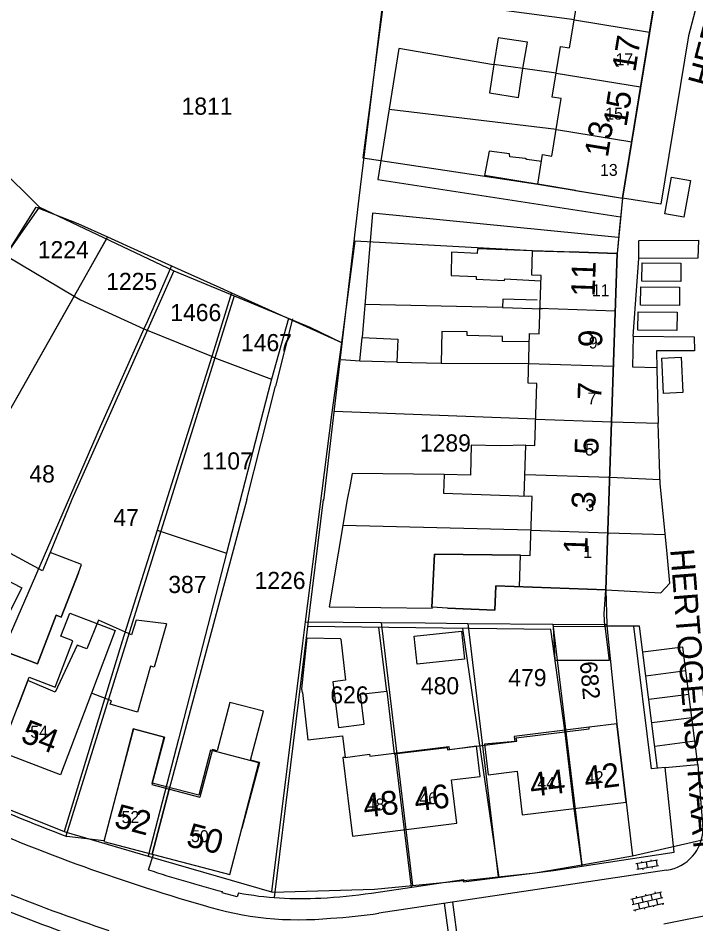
# Model space of a CAD drawing. Extents: x 148816 to 151297, y 399515 to 402500.
# Drawn here: x 149700.3 to 149771.5, y 400205.5 to 400300.6 of the extents above; entities that cross this region are included whole.
import ezdxf

# ---------------------------------------------------------------- set-up
doc = ezdxf.new("R2010")
doc.units = 0
for name, color, linetype in [('B01 Hoofdgebouw  [D] Norm', 7, 'Continuous'), ('B01 Hoofdgebouw  [T] Norm', 7, 'Continuous'), ('B01 hoofgebouw', 7, 'Continuous'), ('B02 Bijgebouw  [D] Norm', 7, 'Continuous'), ('B07 Tussenmuur  [D] Norm', 7, 'Continuous'), ('G01 perceelsgrens', 7, 'Continuous'), ('S02 Open verharding  Norm', 7, 'Continuous'), ('T04 Haag heg  [D] Gem', 7, 'Continuous'), ('T09 Insteek water  [T] Norm', 7, 'Continuous'), ('V00 Kant verharding algemeen  [T] Norm', 7, 'Continuous'), ('V00 Kant verharding algemeen secundair  [T] Gem', 7, 'Continuous'), ('Z01 perceelnummer', 7, 'Continuous'), ('Z02 huisnummer', 7, 'Continuous'), ('Z02 Huisnummer  [Tekst] Norm', 7, 'Continuous'), ('Z06 straatnaam', 7, 'Continuous')]:
    doc.layers.add(name, color=color, linetype=linetype)

msp = doc.modelspace()

# ---------------------------------------------------------------- linework, layer by layer
at = {"layer": 'B01 Hoofdgebouw  [D] Norm'}
for p, q in [((149712.432, 400225.917), (149710.59, 400218.94)), ((149712.432, 400225.917), (149715.69, 400225.056)), ((149715.69, 400225.056), (149714.377, 400220.077)), ((149725.665, 400222.411), (149723.83, 400215.45)), ((149714.377, 400220.077), (149719.404, 400218.75)), ((149716.195, 400219.597), (149714.396, 400212.772))]:
    msp.add_line(p, q, dxfattribs=at)
for points in [[(149758.88, 400282.47), (149754.907, 400283.123), (149755.416, 400286.234), (149756.373, 400286.077), (149757.358, 400292.109), (149756.43, 400292.26), (149757.302, 400297.598), (149758.249, 400297.443), (149759.28, 400303.757), (149758.335, 400303.911), (149759.164, 400308.985), (149760.147, 400308.824), (149760.583, 400311.495)], [(149753.354, 400295.28), (149750.282, 400295.705)], [(149755.298, 400285.514), (149753.749, 400285.719), (149753.572, 400285.822), (149751.973, 400286.009), (149751.924, 400286.315), (149749.817, 400286.607), (149749.327, 400284.04)], [(149758.88, 400282.47), (149749.327, 400284.04)], [(149748.583, 400276.338), (149748.554, 400275.862), (149745.836, 400275.98), (149745.795, 400273.539), (149748.436, 400273.422), (149748.434, 400273.142), (149751.431, 400272.997), (149751.458, 400273.175), (149755.241, 400272.987)], [(149754.365, 400276.142), (149748.583, 400276.338)], [(149753.099, 400244.169), (149754.109, 400244.135), (149754.314, 400250.342), (149753.496, 400250.369), (149753.673, 400255.73), (149754.614, 400255.699), (149754.828, 400262.182), (149753.884, 400262.214), (149754.057, 400267.433), (149755.056, 400267.4), (149755.26, 400273.553), (149754.28, 400273.585), (149754.365, 400276.142), (149758.24, 400276.01)], [(149754.859, 400270.936), (149751.241, 400271.066), (149751.21, 400270.177), (149755.376, 400270.05)], [(149754.028, 400266.557), (149751.212, 400266.618), (149751.19, 400267.126), (149747.507, 400267.225), (149747.484, 400267.606), (149744.817, 400267.648), (149744.77, 400264.343), (149753.953, 400264.309)], [(149753.673, 400255.73), (149750.964, 400255.638), (149747.915, 400255.707), (149747.844, 400252.555), (149745.076, 400252.648), (149745.012, 400250.691), (149753.905, 400250.356)], [(149706.65, 400242.32), (149706.988, 400243.2), (149703.688, 400244.456), (149702.892, 400242.539), (149696.123, 400246.167), (149696.926, 400247.861), (149694.207, 400249.378), (149692.29, 400245.944), (149688.501, 400247.995), (149686.228, 400245.543), (149682.127, 400247.995), (149677.53, 400239.97)], [(149715.92, 400236.96), (149712.709, 400237.361), (149712.238, 400235.807), (149708.771, 400237.354), (149707.549, 400234.319), (149706.53, 400234.717), (149704.223, 400229.776), (149701.336, 400230.997), (149700.26, 400228.19)], [(149730.18, 400229.74), (149730.124, 400230.141), (149730.684, 400235.496), (149734.14, 400235.414), (149734.204, 400235.357), (149734.725, 400231.032), (149733.395, 400230.872), (149733.971, 400226.087), (149736.674, 400226.412), (149736.296, 400229.556), (149739.041, 400229.886), (149739.83, 400223.321), (149745.395, 400223.99), (149745.425, 400223.741), (149748.46, 400224.15)], [(149723.83, 400215.45), (149725.665, 400222.411), (149724.734, 400222.656), (149726.082, 400227.771), (149722.577, 400228.695), (149721.241, 400223.625), (149720.725, 400223.761), (149719.404, 400218.75)], [(149760.3, 400226.11), (149752.444, 400225.134), (149752.509, 400224.594), (149749.33, 400224.32)]]:
    msp.add_lwpolyline(points, dxfattribs=at)
for points in [[(149752.877, 400292.232), (149753.354, 400295.28), (149753.829, 400298.022), (149750.732, 400298.498), (149750.282, 400295.705), (149749.831, 400292.733)], [(149740.096, 400264.422), (149736.21, 400264.547), (149736.48, 400267.012), (149740.213, 400266.862)]]:
    msp.add_lwpolyline(points, close=True, dxfattribs=at)
at = {"layer": 'B01 Hoofdgebouw  [T] Norm'}
for p, q in [((149763.81, 400281.66), (149769.51, 400316.55)), ((149758.88, 400282.47), (149763.81, 400281.66)), ((149758.24, 400276.01), (149763.24, 400275.84)), ((149763.24, 400275.84), (149762.385, 400250)), ((149762.385, 400250), (149762.07, 400240.52)), ((149744.05, 400244.286), (149743.787, 400238.712)), ((149753.099, 400244.169), (149744.05, 400244.286)), ((149750.52, 400240.94), (149750.4, 400238.4)), ((149762.07, 400240.52), (149750.52, 400240.94)), ((149745.41, 400238.62), (149743.787, 400238.712)), ((149750.4, 400238.4), (149745.41, 400238.62)), ((149715.92, 400236.96), (149714.6, 400232.4)), ((149714.24, 400232.5), (149712.85, 400227.7)), ((149714.6, 400232.4), (149714.24, 400232.5)), ((149708.02, 400229.68), (149704.76, 400221.12)), ((149710.13, 400228.88), (149708.02, 400229.68)), ((149730.18, 400229.74), (149730.77, 400224.77)), ((149709.99, 400228.53), (149710.13, 400228.88)), ((149712.85, 400227.7), (149709.99, 400228.53)), ((149763.2, 400226.47), (149760.3, 400226.11)), ((149764.2, 400218.23), (149763.2, 400226.47)), ((149730.77, 400224.77), (149734.39, 400225.2)), ((149734.39, 400225.2), (149734.66, 400222.94)), ((149748.85, 400220.94), (149748.46, 400224.15)), ((149749.33, 400224.32), (149749.71, 400221.11)), ((149704.76, 400221.12), (149698.47, 400223.52)), ((149734.66, 400222.94), (149734.43, 400222.91)), ((149734.43, 400222.91), (149735.44, 400214.67)), ((149745.83, 400220.58), (149748.85, 400220.94)), ((149749.71, 400221.11), (149752.73, 400221.48)), ((149752.73, 400221.48), (149753.28, 400216.91)), ((149746.39, 400216.01), (149745.83, 400220.58)), ((149710.59, 400218.94), (149709.32, 400214.11)), ((149753.28, 400216.91), (149764.2, 400218.23)), ((149735.44, 400214.67), (149746.39, 400216.01)), ((149722.56, 400210.62), (149723.83, 400215.45)), ((149709.32, 400214.11), (149722.56, 400210.62))]:
    msp.add_line(p, q, dxfattribs=at)
for points in [[(149678.878, 400233.425), (149680.31, 400232.6), (149684.15, 400239.27), (149686.93, 400237.69), (149685.5, 400234.91), (149688.883, 400233.164), (149686.78, 400229.05), (149693.11, 400225.82), (149697.34, 400234.12), (149698.8, 400233.47), (149699.04, 400234.03), (149702.36, 400232.75), (149704.32, 400237.86), (149704.86, 400237.66), (149706.65, 400242.32)], [(149756.747, 400233.1), (149756.558, 400236.686), (149761.958, 400236.706), (149762.393, 400233.121), (149756.747, 400233.1)]]:
    msp.add_lwpolyline(points, dxfattribs=at)
at = {"layer": 'B01 hoofgebouw'}
for points in [[(149758.88, 400282.47), (149754.907, 400283.123), (149755.416, 400286.234), (149756.373, 400286.077), (149757.358, 400292.109), (149756.43, 400292.26), (149757.302, 400297.598), (149758.249, 400297.443), (149759.28, 400303.757), (149758.335, 400303.911), (149759.164, 400308.985), (149760.147, 400308.824), (149761.163, 400315.045), (149760.248, 400315.195), (149760.705, 400317.993)], [(149758.88, 400282.47), (149763.81, 400281.66), (149769.51, 400316.55), (149757.816, 400318.466)], [(149745.41, 400238.62), (149750.4, 400238.4), (149750.52, 400240.94), (149762.07, 400240.52), (149763.24, 400275.84), (149758.24, 400276.01)], [(149752.989, 400240.85), (149753.099, 400244.169), (149754.109, 400244.135), (149754.314, 400250.342), (149753.496, 400250.369), (149753.673, 400255.73), (149754.614, 400255.699), (149754.828, 400262.182), (149753.884, 400262.214), (149754.057, 400267.433), (149755.056, 400267.4), (149755.26, 400273.553), (149754.28, 400273.585), (149754.365, 400276.142), (149758.24, 400276.01)], [(149745.41, 400238.62), (149743.787, 400238.712), (149744.05, 400244.286), (149753.099, 400244.169)], [(149689.76, 400234.88), (149690.632, 400236.586), (149693.348, 400235.2), (149695.683, 400239.776), (149694.154, 400240.556), (149695.585, 400243.359), (149700.715, 400240.742), (149697.34, 400234.12)], [(149706.65, 400242.32), (149704.86, 400237.66), (149704.32, 400237.86), (149702.36, 400232.75), (149699.04, 400234.03)], [(149700.26, 400228.19), (149701.472, 400231.353), (149704.211, 400230.308), (149706.068, 400235.175), (149704.821, 400235.65), (149705.754, 400238.096), (149710.531, 400236.273), (149708.02, 400229.68)], [(149715.92, 400236.96), (149714.6, 400232.4), (149714.24, 400232.5), (149712.85, 400227.7), (149709.99, 400228.53), (149710.13, 400228.88), (149708.02, 400229.68)], [(149708.02, 400229.68), (149704.76, 400221.12), (149698.47, 400223.52), (149700.26, 400228.19)], [(149730.18, 400229.74), (149730.77, 400224.77), (149734.39, 400225.2), (149734.66, 400222.94)], [(149749.33, 400224.32), (149749.71, 400221.11), (149752.73, 400221.48), (149753.28, 400216.91), (149764.2, 400218.23), (149763.2, 400226.47), (149760.3, 400226.11)], [(149723.83, 400215.45), (149725.618, 400222.361), (149720.521, 400223.689), (149719.29, 400218.96), (149714.396, 400220.234), (149715.655, 400225.07), (149712.396, 400225.919), (149710.59, 400218.94)], [(149734.66, 400222.94), (149737.246, 400223.277), (149737.271, 400223.078), (149745.562, 400224.093), (149745.602, 400223.771), (149752.699, 400224.639), (149752.656, 400224.991), (149760.322, 400225.929), (149760.3, 400226.11)], [(149734.66, 400222.94), (149734.43, 400222.91), (149735.44, 400214.67), (149746.39, 400216.01), (149745.83, 400220.58), (149748.85, 400220.94), (149748.46, 400224.15)], [(149710.59, 400218.94), (149709.32, 400214.11), (149722.56, 400210.62), (149723.83, 400215.45)]]:
    msp.add_lwpolyline(points, dxfattribs=at)
at = {"layer": 'B02 Bijgebouw  [D] Norm'}
msp.add_lwpolyline([(149741.924, 400235.671), (149746.891, 400236.202), (149747.207, 400233.245), (149742.24, 400232.714)], close=True, dxfattribs=at)
at = {"layer": 'B07 Tussenmuur  [D] Norm'}
for p, q in [((149758.765, 400300.393), (149766.66, 400299.103)), ((149758.765, 400300.393), (149766.66, 400299.103)), ((149756.844, 400294.792), (149765.718, 400293.342)), ((149756.844, 400294.792), (149765.718, 400293.342)), ((149756.882, 400288.871), (149764.777, 400287.581)), ((149756.882, 400288.871), (149764.777, 400287.581)), ((149755.046, 400270.108), (149763.042, 400269.843)), ((149755.046, 400270.108), (149763.042, 400269.843)), ((149753.953, 400264.309), (149762.849, 400264.014)), ((149753.953, 400264.309), (149762.849, 400264.014)), ((149754.705, 400258.449), (149762.656, 400258.185)), ((149754.705, 400258.449), (149762.656, 400258.185)), ((149753.571, 400252.652), (149762.462, 400252.357)), ((149753.571, 400252.652), (149762.462, 400252.357)), ((149754.197, 400246.785), (149762.269, 400246.517)), ((149754.197, 400246.785), (149762.269, 400246.517)), ((149758.74, 400217.57), (149757.744, 400225.81)), ((149758.74, 400217.57), (149757.744, 400225.81)), ((149740.915, 400215.34), (149739.937, 400223.334)), ((149740.915, 400215.34), (149739.937, 400223.334))]:
    msp.add_line(p, q, dxfattribs=at)
at = {"layer": 'G01 perceelsgrens'}
for points in [[(149779.538, 400361.429), (149781.95, 400360.83), (149780.77, 400356.62), (149770.87, 400322.74), (149769.51, 400316.55), (149763.81, 400281.66)], [(149738.685, 400302.014), (149736.544, 400285.898), (149754.907, 400283.123), (149763.81, 400281.66)], [(149763.81, 400281.66), (149763.24, 400275.84)], [(149699.018, 400275.625), (149702.199, 400280.708), (149706.592, 400279.014), (149709.715, 400277.594)], [(149709.715, 400277.594), (149706.199, 400271.38)], [(149709.715, 400277.594), (149712.866, 400276.16), (149716.437, 400274.557)], [(149763.24, 400275.84), (149754.365, 400276.142), (149735.707, 400277.134), (149734.276, 400266.509)], [(149699.018, 400275.625), (149706.199, 400271.38)], [(149763.24, 400275.84), (149762.07, 400240.52), (149762.177, 400236.872)], [(149716.437, 400274.557), (149713.871, 400268.686), (149713.531, 400267.923)], [(149716.437, 400274.557), (149721.503, 400272.282), (149722.727, 400271.729)], [(149706.199, 400271.38), (149693.758, 400249.391), (149680.756, 400226.227)], [(149706.199, 400271.38), (149706.887, 400270.973), (149713.531, 400267.923)], [(149722.727, 400271.729), (149721.017, 400266.149), (149720.663, 400265.029)], [(149722.727, 400271.729), (149728.712, 400269.024)], [(149728.712, 400269.024), (149726.953, 400262.636)], [(149728.712, 400269.024), (149734.276, 400266.509)], [(149713.531, 400267.923), (149708.94, 400257.629), (149692.654, 400220.233)], [(149720.663, 400265.029), (149713.742, 400267.826), (149713.531, 400267.923)], [(149734.276, 400266.509), (149733.253, 400258.915), (149730.478, 400237.172)], [(149720.663, 400265.029), (149716.009, 400250.285), (149714.921, 400246.808)], [(149720.663, 400265.029), (149721.163, 400264.827), (149726.953, 400262.636)], [(149726.953, 400262.636), (149726.594, 400261.332), (149722.213, 400244.384)], [(149714.921, 400246.808), (149711.265, 400235.128), (149705.16, 400215.16)], [(149714.921, 400246.808), (149722.213, 400244.384)], [(149722.213, 400244.384), (149717.184, 400224.831), (149713.975, 400212.576)], [(149730.478, 400237.172), (149730.193, 400234.933), (149726.949, 400208.806)], [(149730.478, 400237.172), (149738.445, 400237.097)], [(149738.445, 400237.097), (149740.878, 400216.782), (149741.747, 400209.484)], [(149738.445, 400237.097), (149743.088, 400237.053), (149747.551, 400237.01)], [(149747.551, 400237.01), (149750.762, 400210.382)], [(149747.551, 400237.01), (149756.496, 400236.926)], [(149756.496, 400236.926), (149759.544, 400211.654)], [(149756.496, 400236.926), (149762.177, 400236.872)], [(149762.177, 400236.872), (149762.181, 400236.747), (149763.2, 400226.47), (149764.2, 400218.23), (149764.869, 400212.587)], [(149692.654, 400220.233), (149693.418, 400219.85), (149705.16, 400215.16)], [(149764.869, 400212.587), (149783.212, 400216.808)], [(149705.16, 400215.16), (149705.371, 400215.076), (149713.975, 400212.576)], [(149713.975, 400212.576), (149726.949, 400208.806)], [(149759.544, 400211.654), (149764.869, 400212.587)], [(149750.762, 400210.382), (149754.648, 400210.796), (149759.544, 400211.654)], [(149741.747, 400209.484), (149748.51, 400210.142), (149750.762, 400210.382)], [(149726.949, 400208.806), (149727.034, 400208.781), (149737.742, 400209.093), (149741.747, 400209.484)]]:
    msp.add_lwpolyline(points, dxfattribs=at)
at = {"layer": 'S02 Open verharding  Norm'}
for p, q in [((149767.48, 400212.143), (149765.215, 400211.748)), ((149766.84, 400212.032), (149766.814, 400212.179)), ((149767.583, 400211.552), (149765.318, 400211.157)), ((149765.362, 400211.774), (149765.465, 400211.183)), ((149765.855, 400211.86), (149765.829, 400212.007)), ((149765.984, 400211.121), (149765.958, 400211.268)), ((149766.451, 400211.354), (149766.347, 400211.946)), ((149766.969, 400211.293), (149766.943, 400211.44)), ((149767.333, 400212.117), (149767.436, 400211.526)), ((149764.682, 400208.057), (149767.895, 400208.81)), ((149765.314, 400208.205), (149765.28, 400208.351)), ((149766.288, 400208.433), (149766.254, 400208.579)), ((149766.775, 400208.547), (149766.912, 400207.963)), ((149767.262, 400208.661), (149767.228, 400208.807)), ((149767.749, 400208.775), (149767.885, 400208.191)), ((149764.818, 400207.473), (149768.031, 400208.225)), ((149764.828, 400208.091), (149764.964, 400207.507)), ((149764.955, 400206.889), (149768.168, 400207.641)), ((149765.451, 400207.621), (149765.588, 400207.037)), ((149765.801, 400208.319), (149765.938, 400207.735)), ((149766.425, 400207.849), (149766.562, 400207.265)), ((149767.049, 400207.379), (149767.083, 400207.233)), ((149767.535, 400207.493), (149767.399, 400208.077)), ((149768.022, 400207.607), (149768.056, 400207.461)), ((149765.101, 400206.923), (149765.135, 400206.777)), ((149766.075, 400207.151), (149766.109, 400207.005))]:
    msp.add_line(p, q, dxfattribs=at)
at = {"layer": 'T04 Haag heg  [D] Gem'}
for p, q in [((149758.765, 400300.393), (149738.742, 400303.054)), ((149756.844, 400294.792), (149753.354, 400295.28)), ((149691.326, 400291.787), (149702.583, 400280.717)), ((149756.882, 400288.871), (149739.287, 400290.952)), ((149716.669, 400274.03), (149705.97, 400250)), ((149723.002, 400271.403), (149705.331, 400214.675)), ((149729.153, 400268.973), (149727.369, 400261.91)), ((149736.21, 400264.547), (149734.248, 400264.695)), ((149724.363, 400250), (149727.37, 400261.91)), ((149733.614, 400260.008), (149733.614, 400260.008)), ((149754.705, 400258.449), (149733.506, 400259.269)), ((149762.463, 400252.357), (149767.755, 400252.125)), ((149735.186, 400251.538), (149734.871, 400250.015)), ((149705.97, 400250), (149703.688, 400244.456)), ((149724.363, 400250), (149716.195, 400219.597)), ((149727.257, 400208.214), (149732.386, 400250)), ((149734.871, 400250.015), (149732.986, 400238.751)), ((149754.196, 400246.784), (149734.417, 400247.301)), ((149762.269, 400246.517), (149768.296, 400246.343)), ((149732.986, 400238.751), (149743.839, 400238.618)), ((149756.299, 400236.376), (149730.75, 400236.668)), ((149739.041, 400229.886), (149738.227, 400236.582)), ((149750.842, 400210.336), (149747.021, 400236.482)), ((149757.744, 400225.81), (149756.299, 400236.376)), ((149759.567, 400211.519), (149758.74, 400217.57)), ((149741.65, 400209.297), (149740.915, 400215.34))]:
    msp.add_line(p, q, dxfattribs=at)
for points in [[(149738.584, 400302.13), (149736.126, 400281.672), (149732.414, 400249.926)], [(149750.276, 400295.667), (149740.305, 400297.363), (149738.124, 400283.632), (149763.602, 400279.71)], [(149680.232, 400248.937), (149693.924, 400268.387), (149702.583, 400280.717), (149716.692, 400274.019), (149730.951, 400268.108), (149734.349, 400266.474)], [(149763.367, 400277.511), (149737.553, 400280.079), (149736.48, 400267.012)], [(149709.598, 400277.387), (149693.758, 400249.391), (149691.932, 400246.138)], [(149751.21, 400270.177), (149736.752, 400270.488)], [(149740.096, 400264.422), (149744.77, 400264.343)], [(149745.076, 400252.648), (149735.398, 400252.752), (149735.186, 400251.538)]]:
    msp.add_lwpolyline(points, dxfattribs=at)
at = {"layer": 'T09 Insteek water  [T] Norm'}
for p, q in [((149712.432, 400225.916), (149715.69, 400225.056)), ((149714.396, 400212.772), (149716.195, 400219.597))]:
    msp.add_line(p, q, dxfattribs=at)
at = {"layer": 'V00 Kant verharding algemeen  [T] Norm'}
for p, q in [((149763.81, 400281.66), (149763.48, 400278.57)), ((149763.48, 400278.57), (149763.24, 400275.84)), ((149764.931, 400267.163), (149764.848, 400263.948)), ((149764.848, 400263.948), (149767.4, 400263.863)), ((149762.656, 400258.185), (149767.57, 400258.022)), ((149761.9, 400238.01), (149762.07, 400240.52)), ((149761.958, 400236.706), (149761.9, 400238.01))]:
    msp.add_line(p, q, dxfattribs=at)
for points in [[(149772.669, 400306.04), (149770.737, 400298.69), (149767.845, 400281.016), (149763.82, 400281.648)], [(149765.553, 400277.21), (149771.796, 400277.257), (149771.727, 400275.355), (149765.535, 400275.333), (149765.528, 400277.21)], [(149764.931, 400267.163), (149771.326, 400267.109), (149771.382, 400265.638), (149767.373, 400265.624), (149767.431, 400263.722), (149767.57, 400258.022)], [(149762.07, 400240.52), (149767.854, 400240.228), (149768.766, 400241.218), (149768.456, 400244.692), (149767.781, 400251.649), (149767.726, 400252.638), (149767.57, 400258.022)], [(149765.599, 400236.708), (149764.954, 400236.708), (149761.958, 400236.706)], [(149764.954, 400236.708), (149766.831, 400221.743)], [(149767.504, 400221.806), (149765.599, 400236.708)], [(149737.453, 400208.682), (149747.095, 400210.096), (149747.125, 400209.862), (149756.562, 400211.066), (149769.23, 400212.977), (149768.28, 400221.878), (149766.831, 400221.743)], [(149768.28, 400221.878), (149771.725, 400222.205), (149772.262, 400215.431)], [(149709.333, 400214.16), (149705.439, 400214.634)], [(149714.01, 400211.126), (149714.554, 400212.73)], [(149768.441, 400211.088), (149738.23, 400206.589)], [(149723.456, 400208.706), (149723.333, 400208.304), (149721.765, 400208.716), (149721.803, 400208.838)], [(149768.16, 400205.451), (149773.061, 400206.429)]]:
    msp.add_lwpolyline(points, dxfattribs=at)
for centre, radius, start, end in [((149790.626, 400438.537), 239.561, 244.47499, 249.17), ((149773.634, 400395.876), 196.002, 245.82353, 254.04263), ((149767.848, 400215.462), 4.414, 277.71648, 359.60046), ((149782.002, 400417.72), 226.583, 245.46476, 250.92749), ((149757.341, 400344.433), 140.173, 251.99322, 255.31368), ((149787.399, 400432.344), 240.444, 248.21783, 251.1804), ((149730.077, 400244.837), 36.731, 259.61589, 273.18118), ((149728.691, 400270.97), 62.901, 273.12049, 278.00731), ((149729.761, 400239.135), 33.251, 252.47554, 275.90141), ((149731.551, 400245.978), 39.951, 272.33659, 279.62354)]:
    msp.add_arc(centre, radius, start, end, dxfattribs=at)
at = {"layer": 'V00 Kant verharding algemeen secundair  [T] Gem'}
for p, q in [((149764.931, 400267.163), (149765.535, 400275.333)), ((149766.264, 400231.508), (149770.467, 400232.045)), ((149766.578, 400229.048), (149770.782, 400229.585)), ((149766.892, 400226.588), (149771.096, 400227.125)), ((149767.207, 400224.128), (149771.411, 400224.665)), ((149745.083, 400207.61), (149745.846, 400202.132)), ((149745.939, 400207.737), (149746.702, 400202.259))]:
    msp.add_line(p, q, dxfattribs=at)
for points in [[(149770.96, 400283.52), (149770.267, 400279.65), (149768.258, 400280.01), (149768.951, 400283.88)], [(149765.867, 400274.877), (149769.951, 400274.841), (149769.934, 400272.913), (149765.85, 400272.949)], [(149765.724, 400272.34), (149769.808, 400272.304), (149769.791, 400270.376), (149765.707, 400270.412)], [(149765.455, 400269.727), (149769.539, 400269.691), (149769.522, 400267.763), (149765.438, 400267.799)], [(149769.989, 400264.948), (149770.156, 400261.254), (149768.126, 400261.162), (149767.959, 400264.856)]]:
    msp.add_lwpolyline(points, close=True, dxfattribs=at)
msp.add_lwpolyline([(149771.725, 400222.205), (149770.153, 400234.505), (149765.95, 400233.968)], dxfattribs=at)

# ---------------------------------------------------------------- texts
at = {"layer": 'Z01 perceelnummer'}
for s, p in [('1811', (149717.492, 400290.423)), ('1224', (149702.385, 400275.343)), ('1225', (149709.571, 400272.017)), ('1466', (149716.305, 400268.749)), ('1467', (149723.735, 400265.589)), ('1289', (149742.526, 400255.054)), ('1107', (149719.616, 400253.167)), ('48', (149701.503, 400251.806)), ('47', (149710.323, 400247.219)), ('387', (149716.095, 400240.196)), ('1226', (149725.16, 400240.616)), ('479', (149751.812, 400230.412)), ('480', (149742.631, 400229.558)), ('626', (149733.122, 400228.595))]:
    msp.add_text(s, height=1.8, dxfattribs=at).set_placement(p)
msp.add_text('682', height=1.8, rotation=275.16331, dxfattribs=at).set_placement((149759.323, 400232.945))
at = {"layer": 'Z02 huisnummer'}
for s, rotation, p in [('17', 80.73548, (149765.152, 400294.827)), ('15', 80.73548, (149764.223, 400289.07)), ('13', 80.73548, (149762.267, 400285.86)), ('11', 88.10803, (149760.887, 400271.284)), ('9', 88.10803, (149761.656, 400265.956)), ('7', 88.10803, (149761.577, 400260.434)), ('5', 88.10803, (149761.261, 400254.671)), ('3', 88.10803, (149760.946, 400248.994)), ('1', 88.10803, (149760.113, 400244.254)), ('54', 339.13534, (149700.467, 400224.63)), ('44', 6.89055, (149754.223, 400218.787)), ('42', 6.89055, (149759.936, 400219.478)), ('46', 6.94741, (149742.075, 400217.245)), ('48', 6.94741, (149736.708, 400216.588)), ('52', 345.22728, (149710.291, 400215.664)), ('50', 345.22728, (149717.864, 400213.667))]:
    msp.add_text(s, height=2.5, rotation=rotation, dxfattribs=at).set_placement(p)
at = {"layer": 'Z02 Huisnummer  [Tekst] Norm'}
for s, p in [('17', (149763.075, 400295.617)), ('15', (149761.991, 400289.903)), ('13', (149761.446, 400283.998)), ('11', (149760.59, 400271.365)), ('9', (149760.268, 400265.868)), ('7', (149760.141, 400259.999)), ('5', (149759.888, 400254.629)), ('3', (149759.912, 400248.793)), ('1', (149759.68, 400243.865)), ('54', (149701.595, 400225.005)), ('44', (149754.87, 400219.62)), ('42', (149759.965, 400220.235)), ('46', (149742.468, 400218.016)), ('48', (149736.945, 400217.369)), ('52', (149711.184, 400216.042)), ('50', (149718.48, 400214.039))]:
    msp.add_text(s, height=1.25, dxfattribs=at).set_placement(p)
at = {"layer": 'Z06 straatnaam'}
for rotation, p in [(75.04644, (149773.074, 400293.175)), (274.47341, (149768.819, 400244.758))]:
    msp.add_text('HERTOGENSTRAAT', height=2.5, rotation=rotation, dxfattribs=at).set_placement(p)

doc.saveas('drawing.dxf')
